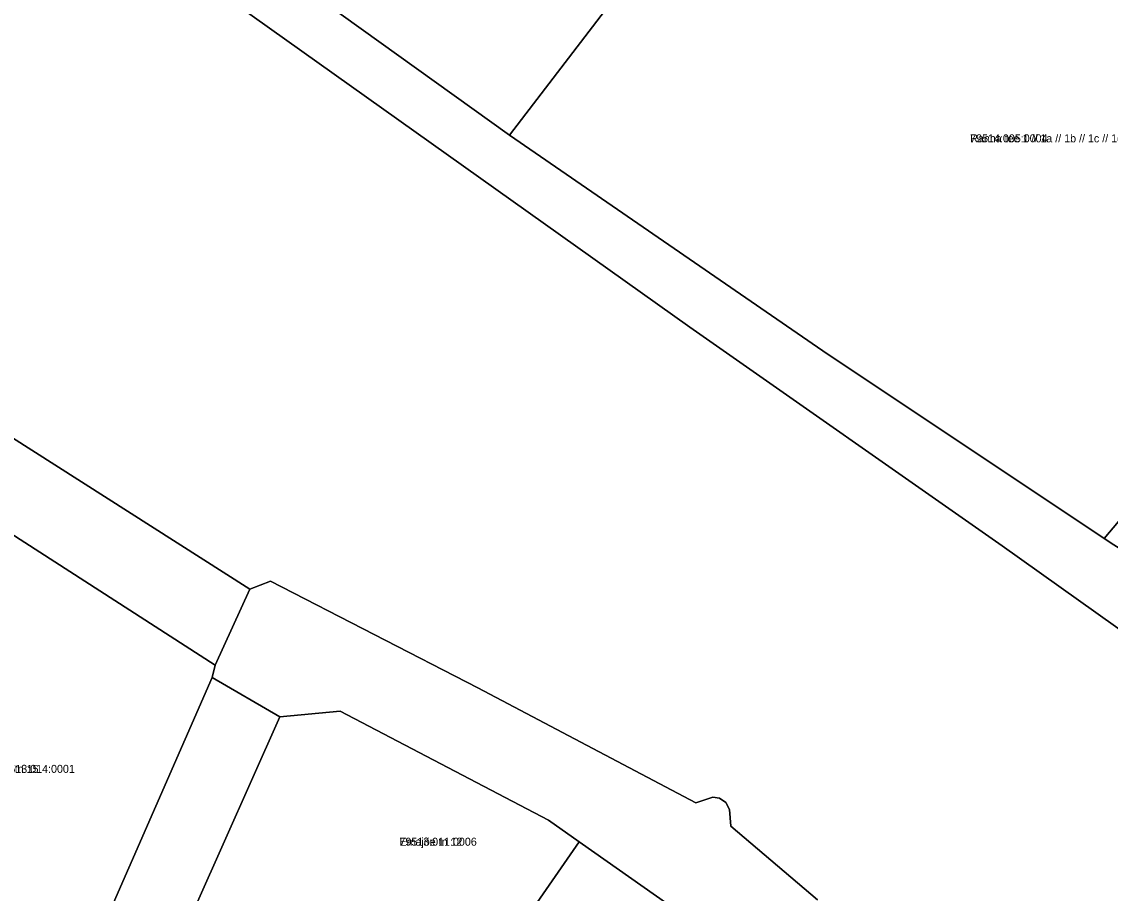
# Model space of a CAD drawing. Extents: x 643847 to 663718, y 6468443 to 6482775.
# Drawn here: x 658804.2 to 659008.3, y 6475154 to 6475317.4 of the extents above; entities that cross this region are included whole.
import ezdxf

# ---------------------------------------------------------------- set-up
doc = ezdxf.new("R2010")
doc.units = 0
for name, color, linetype in [('L_AADRESS', 7, 'Continuous'), ('PIIR', 7, 'Continuous'), ('TUNNUS', 7, 'Continuous')]:
    doc.layers.add(name, color=color, linetype=linetype)

msp = doc.modelspace()

# ---------------------------------------------------------------- linework, layer by layer
at = {"layer": 'PIIR'}
for points in [[(658706.76, 6475416.96), (658844.61, 6475320.58), (658929.5, 6475260.19), (658988.03, 6475219.15), (659041.6, 6475180.98), (659123.4, 6475121.38)], [(658770.21, 6475259.95), (658847, 6475211), (658840.51, 6475196.78), (658783.14, 6475233.71)], [(658953.45, 6475152.76), (658937.15, 6475166.56), (658936.93, 6475169.71), (658936.21, 6475171), (658935.06, 6475171.8), (658933.78, 6475172.03), (658930.62, 6475170.94), (658889.72, 6475192.53), (658850.86, 6475212.52), (658847, 6475211), (658770.21, 6475259.95)], [(658932.47, 6475146.93), (658908.74, 6475163.65), (658903.02, 6475167.68), (658863.92, 6475188.15), (658852.62, 6475187.07), (658839.96, 6475194.46), (658840.51, 6475196.78), (658847, 6475211), (658850.86, 6475212.52), (658889.72, 6475192.53), (658930.62, 6475170.94), (658933.78, 6475172.03), (658935.06, 6475171.8), (658936.21, 6475171), (658936.93, 6475169.71), (658937.15, 6475166.56), (658953.45, 6475152.76)], [(658801.92, 6475106.91), (658808.71, 6475123.05), (658839.96, 6475194.46), (658852.62, 6475187.07), (658836.93, 6475151.83), (658822.36, 6475118.66), (658818.56, 6475110.03), (658813.38, 6475098.63), (658811.35, 6475093.9), (658796.87, 6475060.13)]]:
    msp.add_lwpolyline(points, dxfattribs=at)
for points in [[(658895.65, 6475296.17), (658850.4, 6475328.67), (658885.19, 6475377.46), (658932.14, 6475343.82)], [(658940.45, 6475338.24), (658944.23, 6475344.44), (658964.52, 6475330.47), (658974.41, 6475323.68), (658991.03, 6475345.55), (659008.88, 6475369.12), (659010.07, 6475368.19), (659032.59, 6475350.12), (659041.5, 6475341.76), (659055.92, 6475329), (659077.17, 6475314.37), (659079.37, 6475312.53), (659070.27, 6475300.01), (659061.01, 6475287.27), (659048.52, 6475270.42), (659041.2, 6475260.93), (659007.17, 6475220.53), (658954.4, 6475255.7), (658895.65, 6475296.17), (658932.14, 6475343.82)], [(659048.55, 6475194.44), (659061, 6475187.13), (659069.04, 6475168.09), (659121.3, 6475130.34), (659146.92, 6475109.22), (659197.52, 6475047.72), (659201.2, 6475043.26), (659194.34, 6475036.66), (659189.25, 6475041.65), (659188.32, 6475043.27), (659178.8, 6475059.95), (659140.12, 6475104.91), (659123.4, 6475121.38), (659041.6, 6475180.98), (658988.03, 6475219.15), (658929.5, 6475260.19), (658844.61, 6475320.58), (658850.4, 6475328.67), (658895.65, 6475296.17), (658954.4, 6475255.7), (659007.17, 6475220.53), (659009, 6475219.31), (659019.99, 6475212.39), (659033.17, 6475204.11)], [(659059.68, 6475212.22), (659043.21, 6475222.51), (659031.01, 6475227.78), (659023, 6475216.81), (659019.99, 6475212.39), (659009, 6475219.31), (659007.17, 6475220.53), (659041.2, 6475260.93), (659075.25, 6475237.12)], [(658783.14, 6475233.71), (658840.51, 6475196.78), (658839.96, 6475194.46), (658808.71, 6475123.05), (658776.09, 6475148.39), (658776.94, 6475149.49), (658772.08, 6475153.27), (658771.22, 6475152.17), (658766.22, 6475156.07), (658783.78, 6475178.66), (658758.84, 6475198.05)], [(658903.02, 6475167.68), (658908.74, 6475163.65), (658890.76, 6475137.64), (658889.25, 6475139.27), (658885.74, 6475141.74), (658885.13, 6475141.18), (658836.93, 6475151.83), (658852.62, 6475187.07), (658863.92, 6475188.15)], [(658932.47, 6475146.93), (658910.84, 6475119.82), (658892.88, 6475135.38), (658890.76, 6475137.64), (658908.74, 6475163.65)]]:
    msp.add_lwpolyline(points, close=True, dxfattribs=at)

# ---------------------------------------------------------------- texts
at = {"layer": 'L_AADRESS'}
for s, p in [('Ranna tee 1 // 1a // 1b // 1c // 1d // 1e // 1f', (658982.05, 6475294.83)), ('Oa tn 15', (658799.68, 6475176.57)), ('Emajõe tn 12', (658875.04, 6475162.9))]:
    msp.add_text(s, height=1.5, dxfattribs=at).set_placement(p)
at = {"layer": 'TUNNUS'}
for s, p in [('79514:005:0004', (658982.05, 6475294.83)), ('79513:014:0001', (658799.68, 6475176.57)), ('79513:011:0006', (658875.04, 6475162.9))]:
    msp.add_text(s, height=1.5, dxfattribs=at).set_placement(p)

doc.saveas('drawing.dxf')
